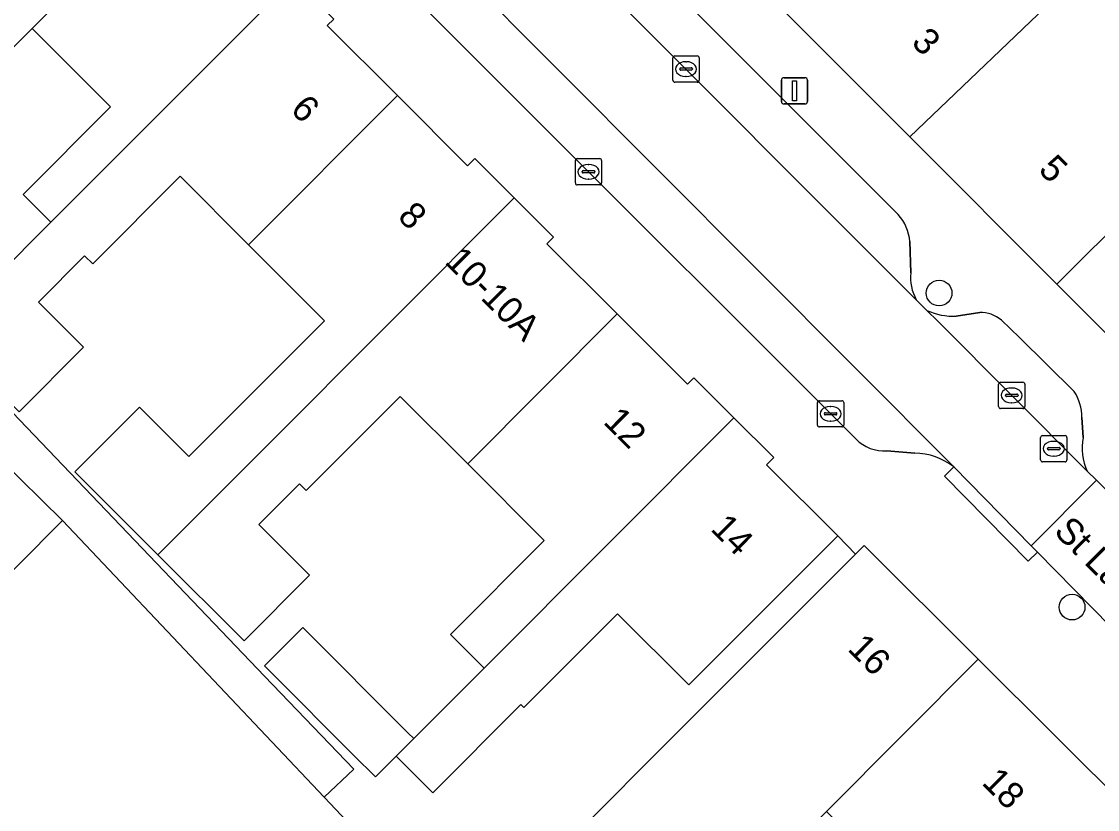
# Model space of a CAD drawing. Extents: x 160102 to 160934, y 382045 to 382923.
# Drawn here: x 160694.09 to 160735.02, y 382764.94 to 382794.91 of the extents above; entities that cross this region are included whole.
import ezdxf

# ---------------------------------------------------------------- set-up
doc = ezdxf.new("R2010")
doc.units = 0
for name, color, linetype in [('IMGEO_Boom', 7, 'Continuous'), ('IMGEO_Erf', 7, 'Continuous'), ('IMGEO_Kolk', 7, 'Continuous'), ('IMGEO_Lichtmast', 7, 'Continuous'), ('IMGEO_Openbare_ruimte_label', 7, 'Continuous'), ('IMGEO_Pand', 7, 'Continuous'), ('IMGEO_Pand_nummerreeks', 7, 'Continuous'), ('IMGEO_Parkeervlak_open', 7, 'Continuous'), ('IMGEO_Rijbaan_lokaal_open', 7, 'Continuous'), ('IMGEO_Rioolput', 7, 'Continuous'), ('IMGEO_Voetpad_open', 7, 'Continuous')]:
    doc.layers.add(name, color=color, linetype=linetype)

msp = doc.modelspace()

# ---------------------------------------------------------------- linework, layer by layer
at = {"layer": 'IMGEO_Boom'}
for centre in [(160728.995, 382784.584), (160734.054, 382772.636)]:
    msp.add_circle(centre, 0.489, dxfattribs=at)
at = {"layer": 'IMGEO_Erf'}
for points in [[(160690.995, 382783.056), (160695.208, 382787.278), (160694.148, 382788.335), (160697.473, 382791.667), (160694.492, 382794.646), (160691.351, 382791.504)], [(160718.27, 382706.563), (160704.277, 382720.243), (160705.015, 382720.922), (160690.625, 382735.152), (160697.56, 382742.244), (160690.146, 382750), (160680.208, 382760.397), (160695.651, 382775.934), (160688.446, 382783.007), (160680.575, 382776.11), (160680.088, 382776.666), (160677.153, 382774.094), (160675.448, 382776.039), (160672.135, 382779.82), (160680.023, 382786.732), (160680.607, 382786.066), (160683.526, 382788.623), (160681.481, 382790.904), (160671.308, 382781.781)], [(160714.663, 382763.489), (160719.426, 382768.255), (160722.612, 382771.442), (160725.82, 382774.65), (160725.136, 382775.343), (160721.602, 382771.807), (160719.472, 382769.677), (160716.762, 382772.385), (160713.196, 382768.811), (160713.077, 382768.93), (160709.73, 382765.575), (160708.342, 382766.96), (160707.558, 382766.174), (160707.345, 382766.387), (160707.288, 382766.444), (160707.001, 382766.73), (160703.328, 382770.396), (160704.785, 382771.855), (160708.802, 382767.846), (160709.014, 382767.634), (160711.688, 382770.315), (160710.406, 382771.595), (160713.974, 382775.172), (160711.061, 382778.084), (160708.494, 382780.651), (160704.919, 382777.068), (160704.659, 382777.328), (160703.117, 382775.783), (160705.048, 382773.855), (160702.553, 382771.356), (160699.278, 382774.623), (160696.118, 382777.777), (160698.578, 382780.242), (160700.458, 382778.366), (160702.034, 382779.946), (160705.611, 382783.531), (160702.724, 382786.417), (160700.118, 382789.023), (160696.796, 382785.693), (160696.488, 382786), (160694.727, 382784.235), (160696.443, 382782.523), (160693.992, 382780.067)], [(160686.884, 382787.198), (160703.331, 382770.012), (160706.731, 382766.471), (160705.602, 382765.404), (160710.834, 382759.867)]]:
    msp.add_lwpolyline(points, dxfattribs=at)
at = {"layer": 'IMGEO_Kolk'}
for p, q in [((160718.867, 382792.677), (160718.867, 382793.529)), ((160718.942, 382793.603), (160719.794, 382793.603)), ((160719.868, 382793.529), (160719.868, 382792.677)), ((160719.126, 382793.097), (160719.126, 382793.109)), ((160719.169, 382793.146), (160719.567, 382793.146)), ((160719.355, 382793.383), (160719.38, 382793.383)), ((160719.61, 382793.109), (160719.61, 382793.097)), ((160719.564, 382793.06), (160719.166, 382793.06)), ((160719.378, 382792.823), (160719.353, 382792.823)), ((160719.794, 382792.603), (160718.942, 382792.603)), ((160715.156, 382788.77), (160715.156, 382789.622)), ((160715.231, 382789.696), (160716.083, 382789.696)), ((160715.644, 382789.476), (160715.669, 382789.476)), ((160716.157, 382789.622), (160716.157, 382788.77)), ((160715.415, 382789.19), (160715.415, 382789.202)), ((160715.853, 382789.153), (160715.455, 382789.153)), ((160715.458, 382789.239), (160715.856, 382789.239)), ((160715.899, 382789.202), (160715.899, 382789.19)), ((160716.083, 382788.696), (160715.231, 382788.696)), ((160715.667, 382788.916), (160715.642, 382788.916)), ((160731.257, 382780.265), (160731.257, 382781.117)), ((160731.332, 382781.191), (160732.184, 382781.191)), ((160731.745, 382780.971), (160731.77, 382780.971)), ((160732.258, 382781.117), (160732.258, 382780.265)), ((160724.367, 382779.562), (160724.367, 382780.414)), ((160724.442, 382780.488), (160725.294, 382780.488)), ((160725.368, 382780.414), (160725.368, 382779.562)), ((160731.516, 382780.685), (160731.516, 382780.697)), ((160731.954, 382780.648), (160731.556, 382780.648)), ((160731.559, 382780.734), (160731.957, 382780.734)), ((160731.768, 382780.411), (160731.743, 382780.411)), ((160732, 382780.697), (160732, 382780.685)), ((160724.626, 382779.982), (160724.626, 382779.994)), ((160724.669, 382780.031), (160725.067, 382780.031)), ((160724.855, 382780.268), (160724.88, 382780.268)), ((160725.11, 382779.994), (160725.11, 382779.982)), ((160732.184, 382780.191), (160731.332, 382780.191)), ((160725.064, 382779.945), (160724.666, 382779.945)), ((160724.878, 382779.708), (160724.853, 382779.708)), ((160725.294, 382779.488), (160724.442, 382779.488))]:
    msp.add_line(p, q, dxfattribs=at)
for points in [[(160718.867, 382792.677), (160718.867, 382793.529)], [(160718.942, 382793.603), (160719.794, 382793.603)], [(160719.868, 382793.529), (160719.868, 382792.677)], [(160719.794, 382792.603), (160718.942, 382792.603)], [(160715.156, 382788.77), (160715.156, 382789.622)], [(160715.231, 382789.696), (160716.083, 382789.696)], [(160716.157, 382789.622), (160716.157, 382788.77)], [(160716.083, 382788.696), (160715.231, 382788.696)], [(160731.257, 382780.265), (160731.257, 382781.117)], [(160731.332, 382781.191), (160732.184, 382781.191)], [(160732.258, 382781.117), (160732.258, 382780.265)], [(160724.367, 382779.562), (160724.367, 382780.414)], [(160724.442, 382780.488), (160725.294, 382780.488)], [(160725.368, 382780.414), (160725.368, 382779.562)], [(160732.184, 382780.191), (160731.332, 382780.191)], [(160725.294, 382779.488), (160724.442, 382779.488)]]:
    msp.add_lwpolyline(points, dxfattribs=at)
for centre, radius, start, end in [((160718.944, 382793.527), 0.0765, 91.552, 178.448), ((160718.944, 382793.527), 0.0765, 91.552, 178.448), ((160719.792, 382793.527), 0.0765, 1.552, 88.448), ((160719.792, 382793.527), 0.0765, 1.552, 88.448), ((160719.166, 382793.106), 0.0403, 85.8775, 175.7526), ((160719.163, 382793.096), 0.0366, 178.938, 274.7102), ((160719.567, 382793.103), 0.043, 264.8664, 352.4533), ((160719.571, 382793.108), 0.0386, 1.7309, 96.639), ((160718.944, 382792.679), 0.0765, 181.552, 268.448), ((160718.944, 382792.679), 0.0765, 181.552, 268.448), ((160719.792, 382792.679), 0.0765, 271.552, 358.448), ((160719.792, 382792.679), 0.0765, 271.552, 358.448), ((160715.233, 382789.62), 0.0765, 91.552, 178.448), ((160715.233, 382789.62), 0.0765, 91.552, 178.448), ((160716.081, 382789.62), 0.0765, 1.552, 88.448), ((160716.081, 382789.62), 0.0765, 1.552, 88.448), ((160715.455, 382789.199), 0.0403, 85.8775, 175.7526), ((160715.452, 382789.189), 0.0366, 178.938, 274.7102), ((160715.856, 382789.196), 0.043, 264.8664, 352.4533), ((160715.86, 382789.201), 0.0386, 1.7309, 96.639), ((160715.233, 382788.772), 0.0765, 181.552, 268.448), ((160715.233, 382788.772), 0.0765, 181.552, 268.448), ((160716.081, 382788.772), 0.0765, 271.552, 358.448), ((160716.081, 382788.772), 0.0765, 271.552, 358.448), ((160731.334, 382781.115), 0.0765, 91.552, 178.448), ((160731.334, 382781.115), 0.0765, 91.552, 178.448), ((160732.182, 382781.115), 0.0765, 1.552, 88.448), ((160732.182, 382781.115), 0.0765, 1.552, 88.448), ((160724.444, 382780.412), 0.0765, 91.552, 178.448), ((160724.444, 382780.412), 0.0765, 91.552, 178.448), ((160725.292, 382780.412), 0.0765, 1.552, 88.448), ((160725.292, 382780.412), 0.0765, 1.552, 88.448), ((160731.556, 382780.694), 0.0403, 85.8775, 175.7526), ((160731.553, 382780.684), 0.0366, 178.938, 274.7102), ((160731.957, 382780.691), 0.043, 264.8664, 352.4533), ((160731.961, 382780.696), 0.0386, 1.7309, 96.639), ((160724.666, 382779.991), 0.0403, 85.8775, 175.7526), ((160724.663, 382779.981), 0.0366, 178.938, 274.7102), ((160725.067, 382779.988), 0.043, 264.8664, 352.4533), ((160725.071, 382779.993), 0.0386, 1.7309, 96.639), ((160731.334, 382780.267), 0.0765, 181.552, 268.448), ((160731.334, 382780.267), 0.0765, 181.552, 268.448), ((160732.182, 382780.267), 0.0765, 271.552, 358.448), ((160732.182, 382780.267), 0.0765, 271.552, 358.448), ((160724.444, 382779.564), 0.0765, 181.552, 268.448), ((160724.444, 382779.564), 0.0765, 181.552, 268.448), ((160725.292, 382779.564), 0.0765, 271.552, 358.448), ((160725.292, 382779.564), 0.0765, 271.552, 358.448)]:
    msp.add_arc(centre, radius, start, end, dxfattribs=at)
for centre, major_axis, ratio, start_param, end_param in [((160719.354, 382793.103), (-0.387, 0.002), 0.722429, 4.712389, 7.853982), ((160719.379, 382793.103), (-0.39, 0.002), 0.717154, 1.570796, 4.712389), ((160715.643, 382789.196), (-0.387, 0.002), 0.722429, 4.712389, 7.853982), ((160715.668, 382789.196), (-0.39, 0.002), 0.717154, 1.570796, 4.712389), ((160731.744, 382780.691), (-0.387, 0.002), 0.722429, 4.712389, 7.853982), ((160731.769, 382780.691), (-0.39, 0.002), 0.717154, 1.570796, 4.712389), ((160724.854, 382779.988), (-0.387, 0.002), 0.722429, 4.712389, 7.853982), ((160724.879, 382779.988), (-0.39, 0.002), 0.717154, 1.570796, 4.712389)]:
    msp.add_ellipse(centre, major_axis=major_axis, ratio=ratio, start_param=start_param, end_param=end_param, dxfattribs=at)
at = {"layer": 'IMGEO_Lichtmast'}
for p, q in [((160722.997, 382791.876), (160722.997, 382792.676)), ((160722.997, 382792.676), (160722.997, 382791.876)), ((160723.097, 382792.776), (160723.887, 382792.776)), ((160723.887, 382792.776), (160723.097, 382792.776)), ((160723.987, 382792.676), (160723.987, 382791.876)), ((160723.987, 382791.876), (160723.987, 382792.676)), ((160723.887, 382791.776), (160723.097, 382791.776)), ((160723.097, 382791.776), (160723.887, 382791.776))]:
    msp.add_line(p, q, dxfattribs=at)
msp.add_lwpolyline([(160723.417, 382792.651), (160723.567, 382792.651), (160723.567, 382791.901), (160723.417, 382791.901), (160723.417, 382792.651)], dxfattribs=at)
for centre, start, end in [((160723.097, 382792.676), 90, 180), ((160723.097, 382792.676), 90, 180), ((160723.887, 382792.676), 0, 90), ((160723.887, 382792.676), 360, 90), ((160723.097, 382791.876), 180, 270), ((160723.097, 382791.876), 180, 270), ((160723.887, 382791.876), 270, 0), ((160723.887, 382791.876), 270, 0)]:
    msp.add_arc(centre, 0.1, start, end, dxfattribs=at)
at = {"layer": 'IMGEO_Pand'}
for points in [[(160700.111, 382800.32), (160700.344, 382800.553), (160698.644, 382802.252), (160698.401, 382802.009), (160696.595, 382803.814), (160694.961, 382803.958), (160690.093, 382799.043), (160692.902, 382796.236), (160689.761, 382793.093), (160691.351, 382791.504), (160694.492, 382794.646)], [(160732.061, 382798.145), (160728.907, 382801.306), (160728.729, 382801.128), (160723.004, 382795.413), (160727.886, 382790.522), (160733.908, 382796.294)], [(160736.681, 382793.493), (160738.113, 382794.953), (160738.047, 382796.636), (160737.729, 382796.923), (160740.428, 382799.596), (160738.818, 382801.132), (160736.114, 382798.468), (160733.908, 382796.294), (160727.886, 382790.522), (160733.479, 382784.917), (160739.371, 382790.797)], [(160700.111, 382800.32), (160694.492, 382794.646), (160697.473, 382791.667), (160694.148, 382788.335), (160695.208, 382787.278), (160704.437, 382796.527), (160702.911, 382798.053), (160702.645, 382797.786)], [(160708.388, 382792.094), (160705.721, 382794.76), (160705.963, 382795.002), (160704.437, 382796.527), (160695.208, 382787.278), (160690.995, 382783.056), (160693.992, 382780.067), (160696.443, 382782.523), (160694.727, 382784.235), (160696.488, 382786), (160696.796, 382785.693), (160700.118, 382789.023), (160702.724, 382786.417)], [(160739.371, 382790.797), (160733.479, 382784.917), (160738.215, 382780.17), (160744.103, 382786.046), (160742.524, 382787.628), (160743.219, 382788.297), (160743.332, 382789.217), (160742.98, 382789.908), (160746.687, 382793.597), (160744.549, 382795.664), (160739.456, 382790.712)], [(160712.825, 382788.205), (160711.328, 382789.701), (160711.055, 382789.428), (160708.388, 382792.094), (160702.724, 382786.417), (160705.611, 382783.531), (160702.034, 382779.946), (160700.458, 382778.366), (160698.578, 382780.242), (160696.118, 382777.777), (160699.278, 382774.623), (160703.315, 382778.669)], [(160716.748, 382783.788), (160714.075, 382786.46), (160714.322, 382786.708), (160712.825, 382788.205), (160703.315, 382778.669), (160699.278, 382774.623), (160702.553, 382771.356), (160705.048, 382773.855), (160703.117, 382775.783), (160704.659, 382777.328), (160704.919, 382777.068), (160708.494, 382780.651), (160711.061, 382778.084)], [(160716.748, 382783.788), (160711.061, 382778.084), (160713.974, 382775.172), (160710.406, 382771.595), (160711.688, 382770.315), (160721.19, 382779.842), (160719.669, 382781.363), (160719.422, 382781.115)], [(160725.136, 382775.343), (160722.434, 382778.045), (160722.711, 382778.322), (160721.19, 382779.842), (160711.688, 382770.315), (160709.014, 382767.634), (160708.342, 382766.96), (160709.73, 382765.575), (160713.077, 382768.93), (160713.196, 382768.811), (160716.762, 382772.385), (160719.472, 382769.677), (160721.602, 382771.807)], [(160706.884, 382756.01), (160710.834, 382759.867), (160705.602, 382765.404), (160695.651, 382775.934), (160680.208, 382760.397), (160690.146, 382750), (160697.56, 382742.244), (160711.983, 382728.074), (160712.788, 382728.878), (160717.469, 382733.553), (160720.34, 382736.42), (160723.37, 382739.446), (160719.153, 382743.683), (160717.411, 382745.433), (160712.866, 382750), (160710.986, 382751.889)], [(160730.484, 382770.654), (160726.147, 382774.978), (160725.82, 382774.65), (160722.612, 382771.442), (160719.426, 382768.255), (160714.663, 382763.489), (160710.919, 382759.743), (160712.68, 382758.034), (160713.503, 382755.693), (160712.449, 382753.356), (160710.986, 382751.889), (160712.866, 382750), (160717.411, 382745.433), (160721.688, 382749.69), (160715.602, 382755.804), (160718.987, 382759.168), (160723.766, 382763.917), (160723.975, 382764.125), (160724.706, 382764.858)], [(160707.001, 382766.73), (160707.288, 382766.444), (160707.345, 382766.387), (160707.558, 382766.174), (160708.342, 382766.96), (160709.014, 382767.634), (160708.802, 382767.846), (160704.785, 382771.855), (160703.328, 382770.396)], [(160736.347, 382764.808), (160730.484, 382770.654), (160724.706, 382764.858), (160727.129, 382762.436), (160724.391, 382759.698), (160726.49, 382757.599), (160728.191, 382759.3), (160729.525, 382757.967), (160729.601, 382758.042)]]:
    msp.add_lwpolyline(points, close=True, dxfattribs=at)
at = {"layer": 'IMGEO_Parkeervlak_open'}
for points in [[(160729.557, 382777.971), (160699.423, 382808.214)], [(160700.196, 382804.653), (160725.836, 382779.023)], [(160715.822, 382796.651), (160728.126, 382784.326)], [(160727.437, 382787.569), (160719.189, 382795.824)], [(160727.915, 382785.358), (160727.879, 382786.539)], [(160728.534, 382783.917), (160728.943, 382783.507), (160734.633, 382777.809)], [(160730.539, 382783.839), (160729.646, 382783.703)], [(160732.049, 382782.888), (160731.365, 382783.551)], [(160734.139, 382780.84), (160732.049, 382782.888)], [(160734.478, 382779.087), (160734.429, 382779.849)], [(160727.007, 382778.586), (160728.066, 382778.498)]]:
    msp.add_lwpolyline(points, dxfattribs=at)
for centre, radius, start, end in [((160726.197, 382786.427), 1.686, 3.8135, 42.6374), ((160729.699, 382785.185), 1.792, 174.4654, 208.6451), ((160729.557, 382786.234), 2.533, 246.1902, 272.0235), ((160730.597, 382782.677), 1.163, 48.686, 92.8699), ((160732.589, 382779.848), 1.84, 0.0194, 32.6031), ((160726.891, 382780.063), 1.481, 224.581, 274.4893), ((160736.497, 382778.683), 2.059, 168.6982, 205.1322), ((160728.011, 382775.97), 2.528, 52.308, 88.7597)]:
    msp.add_arc(centre, radius, start, end, dxfattribs=at)
at = {"layer": 'IMGEO_Rijbaan_lokaal_open'}
for points in [[(160715.822, 382796.651), (160715.252, 382797.223), (160710.64, 382801.842), (160701.882, 382810.639), (160701.633, 382810.889), (160699.072, 382808.567), (160699.423, 382808.214), (160729.557, 382777.971), (160732.496, 382774.972), (160734.979, 382777.462), (160734.633, 382777.809), (160728.943, 382783.507), (160728.534, 382783.917), (160728.126, 382784.326)], [(160736.207, 382771.186), (160738.723, 382773.71), (160734.979, 382777.462), (160732.496, 382774.972), (160732.734, 382774.729)]]:
    msp.add_lwpolyline(points, close=True, dxfattribs=at)
at = {"layer": 'IMGEO_Rioolput'}
for p, q in [((160732.933, 382779.162), (160733.785, 382779.162)), ((160732.858, 382778.236), (160732.858, 382779.088)), ((160733.346, 382778.942), (160733.371, 382778.942)), ((160733.859, 382779.088), (160733.859, 382778.236)), ((160733.117, 382778.656), (160733.117, 382778.668)), ((160733.555, 382778.619), (160733.157, 382778.619)), ((160733.16, 382778.705), (160733.558, 382778.705)), ((160733.369, 382778.382), (160733.344, 382778.382)), ((160733.601, 382778.668), (160733.601, 382778.656)), ((160733.785, 382778.162), (160732.933, 382778.162))]:
    msp.add_line(p, q, dxfattribs=at)
for points in [[(160732.933, 382779.162), (160733.785, 382779.162)], [(160732.858, 382778.236), (160732.858, 382779.088)], [(160733.859, 382779.088), (160733.859, 382778.236)], [(160733.785, 382778.162), (160732.933, 382778.162)]]:
    msp.add_lwpolyline(points, dxfattribs=at)
for centre, radius, start, end in [((160732.935, 382779.086), 0.0765, 91.552, 178.448), ((160732.935, 382779.086), 0.0765, 91.552, 178.448), ((160733.783, 382779.086), 0.0765, 1.552, 88.448), ((160733.783, 382779.086), 0.0765, 1.552, 88.448), ((160733.157, 382778.665), 0.0403, 85.8775, 175.7526), ((160733.154, 382778.655), 0.0366, 178.938, 274.7102), ((160733.558, 382778.662), 0.043, 264.8664, 352.4533), ((160733.562, 382778.667), 0.0386, 1.7309, 96.639), ((160732.935, 382778.238), 0.0765, 181.552, 268.448), ((160732.935, 382778.238), 0.0765, 181.552, 268.448), ((160733.783, 382778.238), 0.0765, 271.552, 358.448), ((160733.783, 382778.238), 0.0765, 271.552, 358.448)]:
    msp.add_arc(centre, radius, start, end, dxfattribs=at)
for centre, major_axis, ratio, start_param, end_param in [((160733.345, 382778.662), (-0.387, 0.002), 0.722429, 4.712389, 7.853982), ((160733.37, 382778.662), (-0.39, 0.002), 0.717154, 1.570796, 4.712389)]:
    msp.add_ellipse(centre, major_axis=major_axis, ratio=ratio, start_param=start_param, end_param=end_param, dxfattribs=at)
at = {"layer": 'IMGEO_Voetpad_open'}
for points in [[(160772.432, 382746.129), (160768.887, 382749.3), (160768.195, 382750), (160761.226, 382757.053), (160754.498, 382763.794), (160753.544, 382764.749), (160749.31, 382768.992), (160748.059, 382770.306), (160742.975, 382775.401), (160738.215, 382780.17), (160733.479, 382784.917), (160727.886, 382790.522), (160723.004, 382795.413), (160719.062, 382799.364), (160719.36, 382799.662), (160718.431, 382800.542), (160718.157, 382800.269), (160711.526, 382806.902), (160708.275, 382810.155)], [(160725.836, 382779.023), (160700.196, 382804.653)], [(160719.189, 382795.824), (160727.437, 382787.569)], [(160705.963, 382795.002), (160705.721, 382794.76), (160708.388, 382792.094), (160711.055, 382789.428), (160711.328, 382789.701), (160712.825, 382788.205), (160714.322, 382786.708), (160714.075, 382786.46), (160716.748, 382783.788), (160719.422, 382781.115), (160719.669, 382781.363), (160721.19, 382779.842), (160722.711, 382778.322), (160722.434, 382778.045), (160725.136, 382775.343), (160725.82, 382774.65), (160726.147, 382774.978), (160730.484, 382770.654), (160736.347, 382764.808)], [(160727.879, 382786.539), (160727.915, 382785.358)], [(160728.126, 382784.326), (160728.534, 382783.917)], [(160729.646, 382783.703), (160730.539, 382783.839)], [(160731.365, 382783.551), (160732.049, 382782.888), (160734.139, 382780.84)], [(160734.429, 382779.849), (160734.478, 382779.087)], [(160728.066, 382778.498), (160727.007, 382778.586)], [(160736.548, 382770.838), (160736.207, 382771.186), (160732.734, 382774.729), (160732.379, 382774.378), (160729.206, 382777.616), (160729.557, 382777.971)], [(160734.633, 382777.809), (160734.979, 382777.462), (160738.723, 382773.71), (160738.849, 382773.585)]]:
    msp.add_lwpolyline(points, dxfattribs=at)
for points in [[(160686.884, 382787.198), (160682.58, 382791.707), (160682.484, 382791.808), (160682.397, 382791.725), (160681.481, 382790.904), (160683.526, 382788.623), (160686.82, 382784.863), (160688.446, 382783.007), (160695.651, 382775.934), (160705.602, 382765.404), (160706.731, 382766.471), (160703.331, 382770.012)], [(160729.557, 382777.971), (160729.206, 382777.616), (160732.379, 382774.378), (160732.734, 382774.729), (160732.496, 382774.972)]]:
    msp.add_lwpolyline(points, close=True, dxfattribs=at)
for centre, radius, start, end in [((160726.197, 382786.427), 1.686, 3.8135, 42.6374), ((160729.699, 382785.185), 1.792, 174.4654, 208.6451), ((160729.557, 382786.234), 2.533, 246.1902, 272.0235), ((160730.597, 382782.677), 1.163, 48.686, 92.8699), ((160732.589, 382779.848), 1.84, 0.0194, 32.6031), ((160726.891, 382780.063), 1.481, 224.581, 274.4893), ((160736.497, 382778.683), 2.059, 168.6982, 205.1322), ((160728.011, 382775.97), 2.528, 52.308, 88.7597)]:
    msp.add_arc(centre, radius, start, end, dxfattribs=at)

# ---------------------------------------------------------------- texts
at = {"layer": 'IMGEO_Openbare_ruimte_label'}
msp.add_text('St Lambertusstraat', height=1, rotation=315, dxfattribs=at).set_placement((160733.32, 382775.472))
at = {"layer": 'IMGEO_Pand_nummerreeks'}
for s, rotation, p in [('3', 314.9426, (160727.901, 382794.074)), ('6', 315.0686, (160704.276, 382791.518)), ('5', 314.9426, (160732.734, 382789.231)), ('8', 315.0686, (160708.356, 382787.448)), ('10-10A', 315.0114, (160710.155, 382785.741)), ('12', 315.0703, (160716.181, 382779.643)), ('14', 315.0686, (160720.26, 382775.575)), ('16', 315.0858, (160725.479, 382771.012)), ('18', 315.0858, (160730.581, 382765.925))]:
    msp.add_text(s, height=1, rotation=rotation, dxfattribs=at).set_placement(p)

doc.saveas('drawing.dxf')
